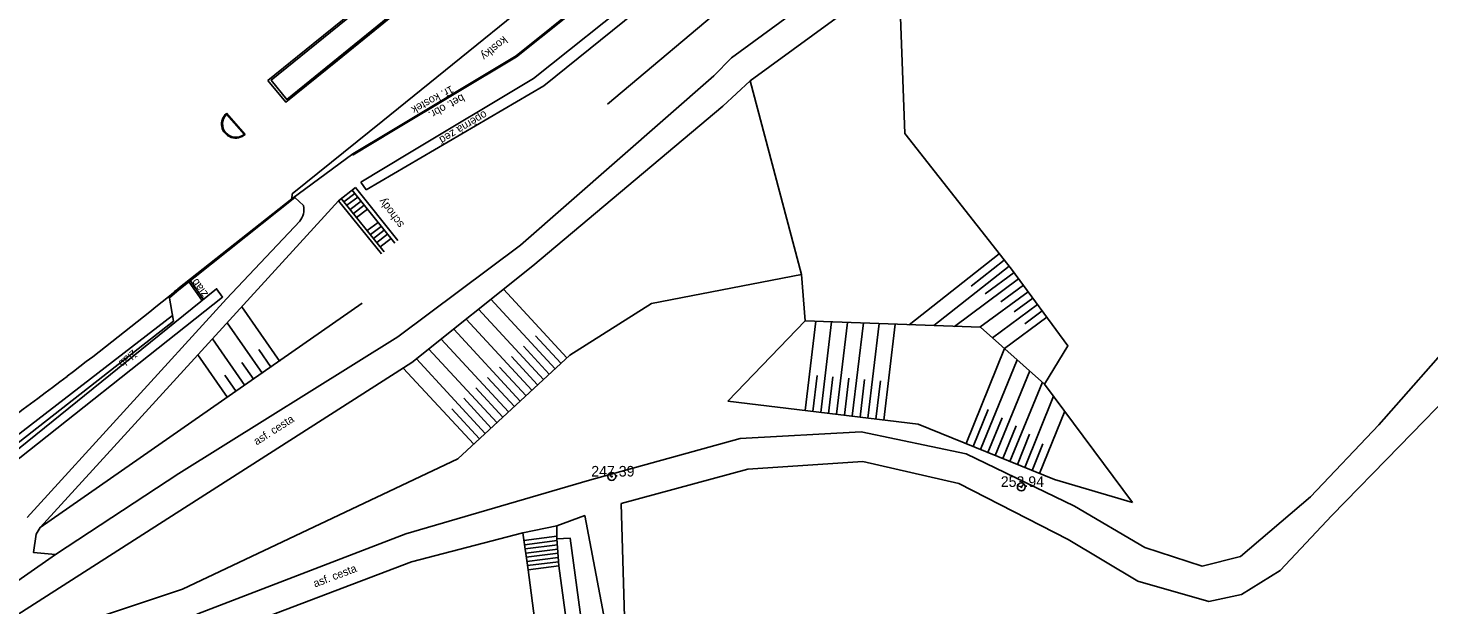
# Model space of a CAD drawing. Extents: x -595546 to -593986, y -1160845 to -1159202.
# Drawn here: x -595115 to -594982.5, y -1159658.3 to -1159603.7 of the extents above; entities that cross this region are included whole.
import ezdxf

# ---------------------------------------------------------------- set-up
doc = ezdxf.new("R2010")
doc.units = 0
for name, color, linetype in [('DOP - kresba z DSPS bez souradnic', 7, 'Continuous'), ('DOP - rozhrani ploch obecne', 7, 'Continuous'), ('TM - komunikace - VP', 7, 'Continuous'), ('TM - srafovani', 7, 'Continuous'), ('Z-BOD_PBPP', 7, 'Continuous'), ('Z-BOD_VYSKA_PBPP', 7, 'Continuous'), ('Z-KRESBA', 7, 'Continuous'), ('Z-POPIS', 7, 'Continuous')]:
    doc.layers.add(name, color=color, linetype=linetype)

msp = doc.modelspace()

# ---------------------------------------------------------------- linework, layer by layer
at = {"layer": 'DOP - kresba z DSPS bez souradnic'}
for p, q in [((-594971.29, -1159623.18), (-594987.22, -1159641.26)), ((-594985.26, -1159643.26), (-594974.14, -1159631.83))]:
    msp.add_line(p, q, dxfattribs=at)
at = {"layer": 'DOP - rozhrani ploch obecne'}
msp.add_line((-595041.45, -1159631.42), (-595048.76, -1159639.02), dxfattribs=at)
for points in [[(-595018.82, -1159637.39), (-595016.61, -1159633.78), (-595021.94, -1159626.55), (-595032.05, -1159613.71), (-595032.6, -1159598.47)], [(-595046.65, -1159608.74), (-595041.8, -1159627.05), (-595041.45, -1159631.42)], [(-595143.59, -1159691.96), (-595130.05, -1159680.82), (-595112.27, -1159660.74), (-595100.35, -1159656.77), (-595074.3, -1159644.45), (-595063.72, -1159634.66), (-595055.98, -1159629.78), (-595041.8, -1159627.05)], [(-595010.5, -1159648.6), (-595018.82, -1159637.39), (-595024.87, -1159632.03), (-595041.45, -1159631.42)], [(-595048.76, -1159639.02), (-595030.76, -1159641.18), (-595017.89, -1159646.42), (-595010.5, -1159648.6)]]:
    msp.add_lwpolyline(points, dxfattribs=at)
at = {"layer": 'TM - komunikace - VP'}
for p, q in [((-595096.17, -1159611.8), (-595094.42, -1159613.81)), ((-595096.17, -1159611.93), (-595094.52, -1159613.8)), ((-595090, -1159619.89), (-595084.24, -1159615.65)), ((-595100.79, -1159628.39), (-595090, -1159619.89)), ((-595090, -1159619.89), (-595089.97, -1159619.41))]:
    msp.add_line(p, q, dxfattribs=at)
for points in [[(-595089.97, -1159619.41), (-595081.4, -1159612.52), (-595060.82, -1159595.85), (-595038.81, -1159578.22), (-595038.65, -1159578.41)], [(-595068.8, -1159606.36), (-595058.62, -1159598.19), (-595049.43, -1159590.75), (-595042.69, -1159582.92), (-595038.65, -1159578.41)], [(-595042.69, -1159582.92), (-595042.59, -1159583.01), (-595049.39, -1159590.89), (-595061.75, -1159600.86), (-595068.75, -1159606.47)], [(-595092.29, -1159608.7), (-595090.58, -1159610.75), (-595085.69, -1159606.81), (-595069.36, -1159593.52), (-595069.87, -1159592.93), (-595080, -1159598.78), (-595087.99, -1159605.24), (-595092.29, -1159608.7)], [(-595080.02, -1159598.8), (-595079.92, -1159598.91), (-595091.96, -1159608.67), (-595090.48, -1159610.5), (-595069.55, -1159593.5), (-595069.46, -1159593.43)], [(-595068.8, -1159606.36), (-595080.71, -1159613.54), (-595084.24, -1159615.65), (-595084.21, -1159615.73), (-595080.39, -1159613.44), (-595068.75, -1159606.47)]]:
    msp.add_lwpolyline(points, dxfattribs=at)
for centre, radius, start, end in [((-595095.32, -1159612.82), 1.33, 129.8438, 312.2449), ((-595095.3, -1159612.82), 1.26, 134.2056, 308.4226), ((-595393.38, -1159286.72), 449.83, 310.4401, 310.5753), ((-595366.82, -1159300.73), 422.09, 307.2622, 308.9171), ((-595103.9, -1159626.38), 3.55, 308.9171, 310.44), ((-595439.13, -1159205.69), 541.51, 305.8012, 307.2622)]:
    msp.add_arc(centre, radius, start, end, dxfattribs=at)
at = {"layer": 'TM - srafovani'}
for p, q in [((-595023.1, -1159625.08), (-595031.61, -1159631.78)), ((-595022.63, -1159625.67), (-595025.76, -1159628.13)), ((-595022.17, -1159626.26), (-595029.29, -1159631.87)), ((-595021.71, -1159626.86), (-595024.45, -1159628.87)), ((-595064, -1159634.92), (-595070, -1159628.44)), ((-595021.27, -1159627.46), (-595027.35, -1159631.94)), ((-595020.82, -1159628.06), (-595022.95, -1159629.63)), ((-595065.11, -1159635.94), (-595071.18, -1159629.38)), ((-595020.38, -1159628.67), (-595024.94, -1159632.03)), ((-595019.93, -1159629.27), (-595021.69, -1159630.57)), ((-595094.73, -1159630.09), (-595091.15, -1159635.25)), ((-595066.21, -1159636.96), (-595072.35, -1159630.32)), ((-595019.49, -1159629.87), (-595023.75, -1159633.02)), ((-595018.6, -1159631.08), (-595022.61, -1159634.04)), ((-595019.04, -1159630.48), (-595020.7, -1159631.7)), ((-595096.11, -1159631.61), (-595092.79, -1159636.39)), ((-595068.41, -1159639), (-595074.7, -1159632.2)), ((-595067.31, -1159637.98), (-595073.53, -1159631.26)), ((-595041.47, -1159639.89), (-595040.46, -1159631.46)), ((-595039.98, -1159640.07), (-595038.96, -1159631.51)), ((-595038.5, -1159640.25), (-595037.45, -1159631.57)), ((-595037.01, -1159640.43), (-595035.95, -1159631.62)), ((-595035.52, -1159640.61), (-595034.45, -1159631.68)), ((-595034.03, -1159640.79), (-595032.94, -1159631.73)), ((-595097.5, -1159633.12), (-595094.44, -1159637.53)), ((-595069.51, -1159640.02), (-595075.88, -1159633.14)), ((-595065.66, -1159636.45), (-595068.1, -1159633.81)), ((-595064.56, -1159635.43), (-595066.97, -1159632.82)), ((-595098.88, -1159634.63), (-595096.08, -1159638.67)), ((-595093.14, -1159634.13), (-595091.97, -1159635.82)), ((-595071.71, -1159642.05), (-595078.23, -1159635.01)), ((-595070.61, -1159641.04), (-595077.05, -1159634.08)), ((-595066.76, -1159637.47), (-595069.23, -1159634.8)), ((-595026.25, -1159643.01), (-595022.6, -1159634.04)), ((-595024.87, -1159643.58), (-595021.41, -1159635.1)), ((-595094.74, -1159635.34), (-595093.61, -1159636.96)), ((-595072.81, -1159643.07), (-595079.47, -1159635.88)), ((-595067.86, -1159638.49), (-595070.36, -1159635.78)), ((-595023.48, -1159644.15), (-595020.22, -1159636.15)), ((-595096.34, -1159636.54), (-595095.26, -1159638.1)), ((-595070.06, -1159640.53), (-595072.62, -1159637.76)), ((-595068.96, -1159639.51), (-595071.49, -1159636.77)), ((-595040.73, -1159639.98), (-595040.32, -1159636.58)), ((-595039.24, -1159640.16), (-595038.83, -1159636.71)), ((-595037.75, -1159640.34), (-595037.33, -1159636.84)), ((-595036.26, -1159640.52), (-595035.84, -1159636.97)), ((-595034.77, -1159640.7), (-595034.34, -1159637.1)), ((-595022.09, -1159644.71), (-595019.03, -1159637.2)), ((-595071.16, -1159641.55), (-595073.75, -1159638.74)), ((-595020.7, -1159645.28), (-595017.96, -1159638.55)), ((-595072.26, -1159642.56), (-595074.89, -1159639.73)), ((-595025.56, -1159643.3), (-595024.14, -1159639.81)), ((-595019.31, -1159645.84), (-595016.91, -1159639.96)), ((-595024.17, -1159643.86), (-595022.83, -1159640.57)), ((-595022.78, -1159644.43), (-595021.52, -1159641.33)), ((-595021.39, -1159644.99), (-595020.23, -1159642.13)), ((-595020, -1159645.56), (-595018.98, -1159643.04))]:
    msp.add_line(p, q, dxfattribs=at)
at = {"layer": 'Z-BOD_PBPP'}
for centre, radius in [((-595059.75, -1159646.13), 0.375), ((-595059.75, -1159646.13), 0.05), ((-595021.02, -1159647.11), 0.375), ((-595021.02, -1159647.11), 0.05)]:
    msp.add_circle(centre, radius, dxfattribs=at)
at = {"layer": 'Z-KRESBA'}
for p, q in [((-595060.16, -1159610.93), (-595030.04, -1159585.65)), ((-595085.6, -1159620.09), (-595083.99, -1159618.82)), ((-595084.3, -1159619.07), (-595080.28, -1159624.07)), ((-595079.99, -1159623.83), (-595083.99, -1159618.82)), ((-595083.49, -1159618.31), (-595082.97, -1159619.04)), ((-595100.68, -1159628.49), (-595089.72, -1159619.75)), ((-595089.72, -1159619.75), (-595089.76, -1159619.71)), ((-595089.72, -1159619.75), (-595088.9, -1159620.53)), ((-595085.33, -1159619.85), (-595081.28, -1159624.89)), ((-595085.08, -1159620.16), (-595084.05, -1159619.39)), ((-595084.81, -1159620.49), (-595083.78, -1159619.72)), ((-595084.49, -1159620.89), (-595083.46, -1159620.12)), ((-595084.19, -1159621.26), (-595083.16, -1159620.49)), ((-595083.88, -1159621.65), (-595082.85, -1159620.88)), ((-595096.17, -1159629.35), (-595089.26, -1159622)), ((-595082.88, -1159622.89), (-595081.85, -1159622.12)), ((-595082.58, -1159623.27), (-595081.55, -1159622.5)), ((-595082.29, -1159623.63), (-595081.26, -1159622.86)), ((-595081.98, -1159624.01), (-595080.95, -1159623.24)), ((-595081.66, -1159624.41), (-595080.62, -1159623.63)), ((-595101.57, -1159629.24), (-595100.68, -1159628.49)), ((-595098.52, -1159629.45), (-595099.73, -1159627.76)), ((-595098.38, -1159629.33), (-595099.58, -1159627.64)), ((-595115.05, -1159649.99), (-595096.17, -1159629.35)), ((-595113.8, -1159650.96), (-595083.36, -1159629.76)), ((-595101.6, -1159629.08), (-595101.19, -1159631.46)), ((-595121.36, -1159646.4), (-595101.29, -1159630.91)), ((-595120.88, -1159646.84), (-595101.19, -1159631.46)), ((-595113.8, -1159650.96), (-595114.2, -1159651.57)), ((-595064.94, -1159650.8), (-595068.17, -1159651.45)), ((-595068.17, -1159651.45), (-595067.65, -1159654.94)), ((-595068.06, -1159652.17), (-595064.93, -1159651.78)), ((-595068, -1159652.57), (-595064.92, -1159652.18)), ((-595118.78, -1159657.97), (-595112.37, -1159653.51)), ((-595067.94, -1159652.96), (-595064.89, -1159652.58)), ((-595067.89, -1159653.36), (-595064.86, -1159652.98)), ((-595067.83, -1159653.75), (-595064.83, -1159653.38)), ((-595067.77, -1159654.15), (-595064.81, -1159653.78)), ((-595067.71, -1159654.54), (-595064.78, -1159654.18)), ((-595067.65, -1159654.94), (-595064.75, -1159654.58))]:
    msp.add_line(p, q, dxfattribs=at)
for points in [[(-595083.49, -1159618.31), (-595079.03, -1159615.62), (-595067.16, -1159608.53), (-595057.1, -1159600.47), (-595047.65, -1159592.75), (-595041.67, -1159584.31), (-595040.93, -1159584.82), (-595046.86, -1159593.31), (-595056.42, -1159601.38), (-595066.16, -1159609.2), (-595082.97, -1159619.04)], [(-595033.41, -1159595.57), (-595048.42, -1159606.55), (-595050.11, -1159608.26), (-595068.38, -1159624.26), (-595079.99, -1159632.92), (-595100.69, -1159645.83), (-595112.37, -1159653.51), (-595114.43, -1159653.32), (-595114.2, -1159651.57)], [(-595151.1, -1159693.22), (-595134.79, -1159678.64), (-595125.65, -1159668.4), (-595115.92, -1159659.16), (-595099.8, -1159648.88), (-595078.66, -1159635.36), (-595067.22, -1159626.22), (-595049.26, -1159611.12), (-595046.65, -1159608.74), (-595032.6, -1159598.47)], [(-595113.8, -1159650.96), (-595095.23, -1159630.64), (-595085.6, -1159620.09), (-595081.53, -1159625.1)], [(-595119.68, -1159646.57), (-595097.13, -1159628.38), (-595096.55, -1159629.17), (-595119.26, -1159647.15)], [(-595151.1, -1159693.22), (-595143.59, -1159691.96), (-595131.4, -1159690.42), (-595126.8, -1159687.18), (-595122.84, -1159679.3), (-595118.2, -1159673.11), (-595108.94, -1159664.89), (-595098.9, -1159659.12), (-595079.21, -1159651.56), (-595061.85, -1159646.47), (-595047.61, -1159642.53), (-595036.17, -1159641.9), (-595026.25, -1159644), (-595015.98, -1159648.94), (-595009.35, -1159652.83), (-595003.92, -1159654.61), (-595000.28, -1159653.69), (-594993.67, -1159648.06), (-594987.22, -1159641.26)], [(-594985.26, -1159643.26), (-594991.64, -1159649.82), (-594996.55, -1159655.02), (-595000.2, -1159657.28), (-595003.29, -1159657.93), (-595010.01, -1159656.01), (-595016.58, -1159652.08), (-595026.92, -1159646.8), (-595036.01, -1159644.71), (-595046.89, -1159645.42), (-595058.86, -1159648.68), (-595058.56, -1159659.43)], [(-595064.93, -1159652.02), (-595064.94, -1159650.8), (-595062.3, -1159649.82), (-595060.41, -1159659.78), (-595056.44, -1159690.63), (-595053.6, -1159711.34), (-595053.12, -1159715.95), (-595053.86, -1159716.53), (-595056.5, -1159715.06), (-595056.6, -1159713.87)], [(-595068.17, -1159651.45), (-595078.69, -1159654.18), (-595097.86, -1159661.47), (-595107.38, -1159666.87), (-595116.16, -1159674.86), (-595120.48, -1159681.09), (-595122.58, -1159688.75), (-595119.93, -1159688.51), (-595118.23, -1159692.91), (-595122.24, -1159693.97), (-595118.52, -1159700.85), (-595113.33, -1159705.96), (-595105.85, -1159708.89), (-595089.9, -1159712.44), (-595078.09, -1159713.93), (-595066.59, -1159714.45), (-595060.45, -1159714.74), (-595063.49, -1159686.89), (-595067.65, -1159654.94)]]:
    msp.add_lwpolyline(points, dxfattribs=at)
msp.add_lwpolyline([(-595064.93, -1159652.02), (-595063.69, -1159651.94), (-595057.89, -1159694.87), (-595055.47, -1159712.37), (-595054.15, -1159712.27), (-595054.02, -1159713.55), (-595056.6, -1159713.87), (-595060.61, -1159685.17), (-595064.75, -1159654.58)], close=True, dxfattribs=at)
msp.add_arc((-595090.59, -1159620.89), 1.73, 320.2274, 11.9625, dxfattribs=at)

# ---------------------------------------------------------------- texts
at = {"layer": 'Z-BOD_VYSKA_PBPP'}
for s, p in [('247.39', (-595061.69, -1159646.13)), ('253.94', (-595022.96, -1159647.11))]:
    msp.add_text(s, height=1, dxfattribs=at).set_placement(p)
at = {"layer": 'Z-POPIS'}
for s, height, rotation, p in [('kostky', 0.757, 219.4723, (-595069.99, -1159604.46)), ('1ř. kostek', 0.757, 208.8145, (-595074.94, -1159609.15)), ('bet. obr.', 0.757, 208.8145, (-595073.92, -1159609.94)), ('opěrná zeď', 0.757, 210.9528, (-595071.8, -1159611.52)), ('schody', 0.757, 126.666, (-595079.35, -1159622.3)), ('žlab', 0.757, 125.6252, (-595097.89, -1159628.86)), ('žlab', 0.757, 221.3137, (-595105.06, -1159634.11)), ('asf. cesta', 0.75, 32.6008, (-595093.33, -1159643.2)), ('asf. cesta', 0.75, 20.8209, (-595087.81, -1159656.62))]:
    msp.add_text(s, height=height, rotation=rotation, dxfattribs=at).set_placement(p)

doc.saveas('drawing.dxf')
